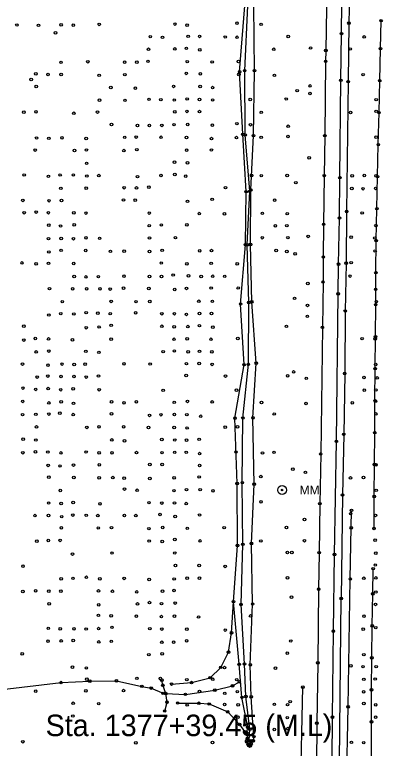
# Model space of a CAD drawing. Extents: x 20503438 to 20508873, y 7964251 to 7984667.
# Drawn here: x 20506396 to 20506683, y 7970611 to 7971184 of the extents above; entities that cross this region are included whole.
import ezdxf

# ---------------------------------------------------------------- set-up
doc = ezdxf.new("R2010")
doc.units = 0
for name, color, linetype in [('SurBreakLine', 7, 'Continuous'), ('SurDrainageArrowDown', 7, 'Continuous'), ('SurEdgeRoadPaved', 7, 'Continuous'), ('SurEdgeShoulderPaved', 7, 'Continuous'), ('SurGuardRailCable', 7, 'Continuous'), ('SurPointsNonDTM', 7, 'Continuous'), ('SurRoadPoints', 7, 'Continuous'), ('SurSurveyPoints', 7, 'Continuous'), ('SurTxtDrainage', 7, 'Continuous'), ('SurWetlands', 7, 'Continuous')]:
    doc.layers.add(name, color=color, linetype=linetype)

msp = doc.modelspace()

# ---------------------------------------------------------------- linework, layer by layer
at = {"layer": 'SurBreakLine'}
for points in [[(20506639.56, 7971206.5), (20506638.8, 7971156.37), (20506638.69, 7971147.93), (20506638.01, 7971089.92), (20506637.6, 7971058.55), (20506637.13, 7971020.53), (20506636.85, 7970995.07), (20506636.64, 7970975.57), (20506636.16, 7970940.14), (20506634.81, 7970841.19), (20506634.17, 7970802.32), (20506633.67, 7970764.02), (20506633.2, 7970735.5), (20506632.58, 7970677.95), (20506631.82, 7970630.86), (20506631.64, 7970597.66)], [(20506523.01, 7970646.58), (20506539.5, 7970646.37), (20506547.67, 7970645.82), (20506562.13, 7970639.66), (20506571.46, 7970629.83), (20506575.37, 7970624.21), (20506576.99, 7970623.41), (20506577.46, 7970618.97), (20506577.39, 7970617.21), (20506579.29, 7970617.02), (20506581.2, 7970617.07), (20506582.16, 7970617.05), (20506582.61, 7970620.21), (20506582.14, 7970627.1), (20506580.54, 7970651.43), (20506579.78, 7970676.43), (20506581.63, 7970723.91), (20506580.64, 7970771.21), (20506582.83, 7970817.52), (20506581.86, 7970869.44), (20506584.45, 7970912.11), (20506580.92, 7970960.08), (20506579.97, 7971004.79), (20506580.31, 7971047.46), (20506582.25, 7971089.89), (20506583.12, 7971140.63), (20506582.5, 7971191.44)], [(20506576.99, 7970623.41), (20506577.78, 7970627.7), (20506573.27, 7970650.97), (20506571.07, 7970676.86), (20506566.65, 7970725.74), (20506569.76, 7970769.68), (20506569.47, 7970818.05), (20506567.82, 7970869.18), (20506574.92, 7970910.96), (20506572.22, 7970958.3), (20506575.96, 7971004.69), (20506576.49, 7971046.12), (20506573.97, 7971090.93), (20506571.45, 7971139.78), (20506575.48, 7971191.35)], [(20506518.26, 7970661.36), (20506533.78, 7970662.52), (20506548.45, 7970666.38), (20506556.63, 7970674.42), (20506562.78, 7970686.26), (20506565.15, 7970701.4), (20506566.65, 7970725.74)]]:
    msp.add_lwpolyline(points, dxfattribs=at)
at = {"layer": 'SurDrainageArrowDown'}
for points in [[(20506578.96, 7970617.18), (20506579.39, 7970626.16), (20506576.36, 7970651.71), (20506575.29, 7970677.09), (20506572.52, 7970723.52), (20506573.92, 7970770.58), (20506573.54, 7970818.73), (20506574.03, 7970869.24), (20506578.26, 7970911.26), (20506578.6, 7970959.55), (20506577.37, 7971004.61), (20506579.3, 7971046.39), (20506575.84, 7971090.39), (20506575.42, 7971140.65), (20506577.95, 7971191.23)], [(20506676.49, 7970782.88), (20506676.67, 7970807.88), (20506676.86, 7970832.88), (20506677.05, 7970857.88), (20506677.24, 7970882.88), (20506677.43, 7970907.88), (20506677.62, 7970932.87), (20506677.8, 7970957.87), (20506677.99, 7970982.87), (20506678.2, 7971007.87), (20506678.75, 7971032.86), (20506679.3, 7971057.86), (20506679.85, 7971082.85), (20506680.4, 7971107.84), (20506680.96, 7971132.84), (20506681.51, 7971157.83), (20506681.99, 7971179.74)], [(20506314.39, 7970786.66), (20506297.1, 7970748.77), (20506278.74, 7970710.7), (20506270.08, 7970687.46), (20506280.16, 7970674.38), (20506299.62, 7970663.74), (20506321.92, 7970658.51), (20506342.37, 7970656.22), (20506385.87, 7970657.16), (20506431.83, 7970662.54), (20506454.42, 7970663.63), (20506475.13, 7970663.94), (20506495, 7970659.57), (20506502.32, 7970658.26), (20506511.65, 7970654.17), (20506513.8, 7970653.94), (20506529.03, 7970653.34), (20506552.1, 7970656.67), (20506565.9, 7970659.96), (20506571.22, 7970663.06)], [(20506674.47, 7970581.92), (20506674.47, 7970606.92), (20506674.47, 7970631.92), (20506674.47, 7970656.92), (20506674.75, 7970681.91), (20506675.11, 7970706.91), (20506675.48, 7970731.91), (20506675.77, 7970751.51)]]:
    msp.add_lwpolyline(points, dxfattribs=at)
at = {"layer": 'SurEdgeRoadPaved'}
for points in [[(20506643.75, 7970601.87), (20506643.95, 7970635.53), (20506644.71, 7970702.74), (20506645.62, 7970762.57), (20506647.08, 7970851.07), (20506648.47, 7970966.31), (20506648.79, 7970989.41), (20506649.48, 7971025.52), (20506649.84, 7971057.11), (20506650.6, 7971133.1), (20506651.03, 7971169.5), (20506652.37, 7971290.08), (20506653.73, 7971380.9), (20506654.7, 7971481.23), (20506657.38, 7971669.1), (20506659.55, 7971851.97), (20506660.98, 7971956.86), (20506661.2, 7971992.92), (20506662.88, 7972122.3)], [(20506618.22, 7970500.66), (20506618.54, 7970525.66), (20506618.86, 7970550.65), (20506618.97, 7970575.65), (20506620.88, 7970658.93)]]:
    msp.add_lwpolyline(points, dxfattribs=at)
at = {"layer": 'SurEdgeShoulderPaved'}
for points in [[(20506668.74, 7972122.22), (20506667.39, 7972020.06), (20506666.24, 7971916.08), (20506665.59, 7971878.76), (20506665.18, 7971833.22), (20506663.83, 7971727.76), (20506662.64, 7971620.3), (20506661.73, 7971558.42), (20506661.49, 7971544.36), (20506660.9, 7971513.48), (20506660.25, 7971439.17), (20506659.29, 7971365.69), (20506658.99, 7971328.49), (20506657.63, 7971223.6), (20506657.06, 7971189.16), (20506656.86, 7971177.71), (20506656.24, 7971132.12), (20506655.07, 7971030.6), (20506654.69, 7970990.21), (20506654, 7970952.84), (20506653.55, 7970904.07), (20506652.83, 7970856.45), (20506651.83, 7970809.14), (20506650.89, 7970728.25)], [(20506648.62, 7970500.27), (20506648.67, 7970525.27), (20506649.02, 7970550.27), (20506649.36, 7970575.26), (20506650.89, 7970728.25)]]:
    msp.add_lwpolyline(points, dxfattribs=at)
at = {"layer": 'SurGuardRailCable'}
msp.add_lwpolyline([(20506644.52, 7969676.78), (20506644.99, 7969712.07), (20506645.92, 7969782.21), (20506647.25, 7969882.2), (20506647.95, 7969934.67), (20506648.41, 7969968.7), (20506648.87, 7970002.73), (20506649.33, 7970036.76), (20506649.78, 7970070.78), (20506650.7, 7970138.84), (20506651.16, 7970172.87), (20506651.48, 7970224.98), (20506652.13, 7970324.97), (20506653.06, 7970424.97), (20506653.71, 7970473.92), (20506653.91, 7970489.08), (20506654.11, 7970504.24), (20506654.31, 7970519.4), (20506654.51, 7970534.56), (20506654.91, 7970564.88), (20506655.11, 7970580.04), (20506656.2, 7970643.55), (20506657.97, 7970743.53), (20506658.92, 7970797.12)], dxfattribs=at)
at = {"layer": 'SurPointsNonDTM'}
for centre in [(20506658.92, 7970797.12), (20506657.97, 7970743.53), (20506510.66, 7970664.41), (20506511.46, 7970660.45), (20506513.71, 7970653.91), (20506514.68, 7970647.27), (20506512.88, 7970640.33), (20506656.2, 7970643.55)]:
    msp.add_circle(centre, 1, dxfattribs=at)
at = {"layer": 'SurRoadPoints'}
for radius in [3.43, 0.571]:
    msp.add_circle((20506604.62, 7970812.99), radius, dxfattribs=at)
at = {"layer": 'SurSurveyPoints'}
for centre in [(20506681.99, 7971179.74), (20506397.37, 7971176.31), (20506414.23, 7971176.04), (20506431.86, 7971176.41), (20506441.42, 7971176.24), (20506461.71, 7971176.78), (20506520.92, 7971177.06), (20506530.37, 7971176.18), (20506569.35, 7971177.81), (20506588.22, 7971176.86), (20506656.86, 7971177.71), (20506427.53, 7971170.22), (20506501.62, 7971167.21), (20506511.1, 7971166.69), (20506531.2, 7971167.5), (20506540.18, 7971167.43), (20506560.2, 7971166.95), (20506569.41, 7971166.76), (20506609.44, 7971167.34), (20506651.03, 7971169.5), (20506668.84, 7971167.02), (20506500.17, 7971157.38), (20506520.76, 7971157.64), (20506529.8, 7971158.07), (20506540.25, 7971156.87), (20506598.12, 7971157.38), (20506626.9, 7971158.36), (20506638.8, 7971156.37), (20506657.95, 7971157.58), (20506681.51, 7971157.83), (20506431.82, 7971147.14), (20506452.76, 7971147.62), (20506481.57, 7971147.29), (20506491.09, 7971147.31), (20506499.82, 7971147.94), (20506530.52, 7971147.67), (20506550, 7971147.42), (20506570.57, 7971147.79), (20506638.69, 7971147.93), (20506412.12, 7971138.22), (20506529.76, 7971138.52), (20506540.76, 7971138.13), (20506571.45, 7971139.78), (20506575.42, 7971140.65), (20506583.12, 7971140.63), (20506408.52, 7971133.72), (20506421.67, 7971137.7), (20506431.86, 7971137.67), (20506461.69, 7971136.98), (20506481.72, 7971137.55), (20506570.89, 7971137.63), (20506598.64, 7971137.02), (20506650.6, 7971133.1), (20506656.24, 7971132.12), (20506667.94, 7971137.5), (20506680.96, 7971132.84), (20506412.47, 7971128.22), (20506470.72, 7971127.5), (20506489.96, 7971126.98), (20506519.87, 7971128.36), (20506540.53, 7971128.29), (20506550.35, 7971127.41), (20506626.49, 7971128.73), (20506616.43, 7971124.98), (20506626.41, 7971122.81), (20506461.88, 7971117.61), (20506481.84, 7971117.47), (20506500.61, 7971118.22), (20506509.88, 7971118.03), (20506520.38, 7971117.72), (20506530.47, 7971118.54), (20506540.13, 7971118.08), (20506550.33, 7971117.75), (20506579.75, 7971118.13), (20506607.88, 7971118.48), (20506678.12, 7971117.96), (20506402.78, 7971108.24), (20506412.25, 7971108.45), (20506441.84, 7971107.37), (20506460.34, 7971108.31), (20506520.71, 7971108.5), (20506530.27, 7971108.81), (20506540.11, 7971108.68), (20506588.36, 7971108.13), (20506658.21, 7971108), (20506678.21, 7971108.89), (20506680.4, 7971107.84), (20506471.31, 7971098.53), (20506491.53, 7971097.79), (20506500.88, 7971097.79), (20506510.6, 7971097.89), (20506520.17, 7971098.44), (20506530.83, 7971098.53), (20506550.11, 7971098.09), (20506569.34, 7971099.21), (20506579.96, 7971098.41), (20506609.34, 7971097.22), (20506412.74, 7971088.02), (20506422.31, 7971087.81), (20506432.58, 7971088.18), (20506451.46, 7971087.62), (20506481.6, 7971088.59), (20506490.59, 7971088.75), (20506510, 7971088.62), (20506529.96, 7971088.45), (20506549.48, 7971087.58), (20506568.91, 7971088.36), (20506573.97, 7971090.93), (20506575.84, 7971090.39), (20506582.25, 7971089.89), (20506588.27, 7971088.58), (20506609.22, 7971089.17), (20506638.01, 7971089.92), (20506678.15, 7971088.71), (20506679.85, 7971082.85), (20506411.59, 7971078.59), (20506442.32, 7971078.26), (20506451.67, 7971078.66), (20506480.99, 7971078.19), (20506491.08, 7971078.92), (20506530.02, 7971078.56), (20506549.39, 7971078.66), (20506520.53, 7971069.2), (20506625.85, 7971072.59), (20506451.85, 7971068.26), (20506530.75, 7971068.61), (20506403.01, 7971059.13), (20506421.96, 7971058.07), (20506431.08, 7971059.14), (20506441.49, 7971059.13), (20506452.01, 7971058.31), (20506461.44, 7971058.67), (20506491.58, 7971057.85), (20506509.97, 7971058.76), (20506520.76, 7971059.47), (20506529.3, 7971058.22), (20506580.81, 7971058.76), (20506588.37, 7971058.61), (20506608.61, 7971058.76), (20506637.6, 7971058.55), (20506659.39, 7971058.48), (20506668.91, 7971058.73), (20506678.03, 7971058.53), (20506679.3, 7971057.86), (20506615.42, 7971053.1), (20506649.84, 7971057.11), (20506431.69, 7971048.69), (20506451.57, 7971048.79), (20506481.13, 7971049.16), (20506490.87, 7971049.03), (20506500.56, 7971049.59), (20506560.38, 7971049.23), (20506579.3, 7971046.39), (20506580.31, 7971047.46), (20506659.2, 7971048.61), (20506667.9, 7971048.38), (20506677.75, 7971048.65), (20506576.49, 7971046.12), (20506401.96, 7971039.27), (20506422.46, 7971039.01), (20506432.16, 7971039.18), (20506480.63, 7971039.63), (20506489.87, 7971039.51), (20506530.73, 7971038.57), (20506549.96, 7971040.13), (20506598.81, 7971039.51), (20506402.98, 7971029.64), (20506412.46, 7971030.17), (20506421.93, 7971029.64), (20506441.87, 7971029.61), (20506451.35, 7971029.39), (20506500.83, 7971029.37), (20506539.91, 7971028.96), (20506589.22, 7971029.19), (20506608.66, 7971028.95), (20506655.07, 7971030.6), (20506667.26, 7971029.45), (20506678.75, 7971032.86), (20506559.56, 7971028.75), (20506649.48, 7971025.52), (20506422.23, 7971019.96), (20506431.49, 7971019.25), (20506442.19, 7971020.23), (20506500.8, 7971019.57), (20506510.25, 7971020.1), (20506530.24, 7971020.19), (20506599.38, 7971019.44), (20506608.32, 7971019.54), (20506637.13, 7971020.53), (20506677.98, 7971019.54), (20506422.03, 7971009.35), (20506431.99, 7971009.56), (20506441.53, 7971009.34), (20506451.34, 7971010), (20506462.02, 7971009.63), (20506501.01, 7971009.93), (20506521.26, 7971010.2), (20506589.18, 7971010.1), (20506609.18, 7971010.14), (20506625.07, 7971011.16), (20506658.56, 7971010.57), (20506677.13, 7971009.93), (20506678.2, 7971007.87), (20506510.87, 7971000.29), (20506575.96, 7971004.69), (20506577.37, 7971004.61), (20506579.97, 7971004.79), (20506422.36, 7970998.97), (20506431.88, 7971000.27), (20506451.11, 7971000.12), (20506470.43, 7970999.51), (20506481.22, 7970999.57), (20506500.98, 7970999.41), (20506540.24, 7970999.86), (20506549.5, 7971000.08), (20506599.98, 7971000.13), (20506608.34, 7970999.37), (20506614.78, 7970997.57), (20506636.85, 7970995.07), (20506677.32, 7970999.77), (20506401.3, 7970990.43), (20506412.33, 7970989.75), (20506422, 7970990.07), (20506441.75, 7970989.95), (20506510.23, 7970990.35), (20506530.26, 7970989.73), (20506549.17, 7970990.13), (20506569.58, 7970989.77), (20506648.79, 7970989.41), (20506654.69, 7970990.21), (20506658.68, 7970990.6), (20506442.08, 7970979.86), (20506451.34, 7970979.49), (20506461.01, 7970979.7), (20506481.05, 7970980.11), (20506500.94, 7970979.77), (20506510.41, 7970979.82), (20506519.47, 7970980.97), (20506531.48, 7970980.29), (20506541.4, 7970979.83), (20506550.37, 7970980.01), (20506559.75, 7970979.96), (20506657.75, 7970980.16), (20506677.99, 7970982.87), (20506624.81, 7970974.4), (20506636.64, 7970975.57), (20506422.84, 7970970.33), (20506440.9, 7970970.14), (20506451.84, 7970970.2), (20506462.29, 7970970.2), (20506470.28, 7970969.99), (20506480.74, 7970970.75), (20506500.49, 7970970.42), (20506520.68, 7970969.65), (20506529.97, 7970970.53), (20506549.18, 7970970.8), (20506570.38, 7970970.86), (20506648.47, 7970966.31), (20506677.81, 7970969.81), (20506471.03, 7970960.36), (20506501.19, 7970960.26), (20506539.56, 7970960.47), (20506550.12, 7970960.42), (20506614.4, 7970962.77), (20506432.84, 7970960.13), (20506490.46, 7970960.14), (20506572.22, 7970958.3), (20506578.6, 7970959.55), (20506580.92, 7970960.08), (20506624.53, 7970957.25), (20506677.8, 7970957.87), (20506678.28, 7970960.09), (20506422.32, 7970949.73), (20506431.63, 7970950.76), (20506441.8, 7970950.55), (20506451.44, 7970951.57), (20506460.59, 7970951.23), (20506470.33, 7970950.81), (20506490.15, 7970951.43), (20506510.66, 7970950.73), (20506520.43, 7970950.72), (20506529.82, 7970950.21), (20506540.07, 7970950.95), (20506549.44, 7970950.92), (20506624.39, 7970948.68), (20506654, 7970952.84), (20506402.72, 7970941), (20506451.57, 7970939.79), (20506461.59, 7970940.39), (20506471, 7970941.66), (20506510.7, 7970940.95), (20506520.23, 7970940.5), (20506531.02, 7970940.67), (20506540.01, 7970941.42), (20506550.52, 7970940.2), (20506608.02, 7970940.91), (20506636.16, 7970940.14), (20506677.62, 7970932.87), (20506402.76, 7970930.15), (20506411.73, 7970931.35), (20506422.12, 7970931.06), (20506440.72, 7970930.37), (20506471.01, 7970930.81), (20506520.17, 7970930.78), (20506530.47, 7970931.17), (20506549.04, 7970930.8), (20506570.02, 7970931.33), (20506667.16, 7970931.25), (20506677.39, 7970931.16), (20506412.38, 7970920.9), (20506422.3, 7970921.55), (20506451.27, 7970921.36), (20506461.45, 7970920.58), (20506511.72, 7970921.07), (20506520.43, 7970921.65), (20506531.23, 7970920.95), (20506540.13, 7970921.38), (20506549.79, 7970920.95), (20506401.71, 7970911.41), (20506421.64, 7970910.5), (20506432.62, 7970911.4), (20506442.09, 7970911.07), (20506450.65, 7970911.36), (20506481.02, 7970911.58), (20506501.55, 7970911.45), (20506529.85, 7970911.75), (20506539.8, 7970911.88), (20506549.89, 7970911.13), (20506574.92, 7970910.96), (20506578.26, 7970911.26), (20506584.45, 7970912.11), (20506677.8, 7970911.09), (20506613.68, 7970905.25), (20506653.55, 7970904.07), (20506677.43, 7970907.88), (20506413.18, 7970901.23), (20506421.5, 7970902.04), (20506431.83, 7970901.69), (20506441.97, 7970901.65), (20506451.56, 7970901.25), (20506461.17, 7970902.08), (20506529.63, 7970902.48), (20506560.45, 7970902.04), (20506608.99, 7970902.22), (20506623.55, 7970900.23), (20506668.64, 7970900.96), (20506678.97, 7970900.57), (20506402.09, 7970892.64), (20506412.05, 7970891.59), (20506421.77, 7970892.24), (20506441.3, 7970892.02), (20506431.59, 7970891.33), (20506461.62, 7970891.35), (20506511.71, 7970890.85), (20506569.04, 7970891.01), (20506668.89, 7970890.97), (20506677.93, 7970891.18), (20506401.88, 7970882.23), (20506422.37, 7970881.04), (20506431.91, 7970881.9), (20506441.58, 7970880.72), (20506471.37, 7970881.86), (20506481.07, 7970881.16), (20506490.71, 7970881.93), (20506520.35, 7970881.52), (20506530.63, 7970882.23), (20506549.95, 7970881.82), (20506588.53, 7970881.39), (20506623.34, 7970880.62), (20506659.52, 7970881.14), (20506677.24, 7970882.88), (20506677.66, 7970882.35), (20506401.81, 7970871.86), (20506412.11, 7970872.13), (20506422.38, 7970872.33), (20506430.96, 7970873.07), (20506441.4, 7970871.92), (20506471.32, 7970872.53), (20506501.05, 7970871.3), (20506509.98, 7970871.82), (20506520.42, 7970872.02), (20506530.2, 7970871.87), (20506541.02, 7970870.63), (20506567.82, 7970869.18), (20506574.03, 7970869.24), (20506581.86, 7970869.44), (20506598.51, 7970872.41), (20506678.01, 7970872.46), (20506412.7, 7970862.28), (20506451.96, 7970861.91), (20506461.55, 7970862.31), (20506480.77, 7970862.37), (20506500.2, 7970861.88), (20506520.24, 7970861.82), (20506530.38, 7970861.48), (20506560.21, 7970862.06), (20506569.83, 7970862.38), (20506677.05, 7970857.88), (20506402.26, 7970852.73), (20506412.1, 7970852.07), (20506471.55, 7970852.13), (20506481.48, 7970851.44), (20506510.59, 7970852.46), (20506520.71, 7970852.07), (20506530, 7970851.98), (20506539.82, 7970852.6), (20506652.83, 7970856.45), (20506647.08, 7970851.07), (20506402.01, 7970842.13), (20506411.8, 7970842.81), (20506421.49, 7970842.68), (20506431.79, 7970841.99), (20506451.41, 7970842.67), (20506461.59, 7970842), (20506471.69, 7970842.05), (20506490.8, 7970842.24), (20506510.8, 7970842.14), (20506520.68, 7970842.44), (20506529.74, 7970842.44), (20506540.19, 7970841.45), (20506568.59, 7970842.73), (20506589.29, 7970841.93), (20506598.35, 7970842.41), (20506634.81, 7970841.19), (20506421.79, 7970832.22), (20506431.06, 7970831.79), (20506441.62, 7970832.5), (20506461.74, 7970832.71), (20506501.22, 7970832.93), (20506510.82, 7970832.89), (20506540.17, 7970832.1), (20506613.02, 7970829.26), (20506676.86, 7970832.88), (20506677.87, 7970832.62), (20506422.31, 7970823.01), (20506441.88, 7970822.82), (20506472.37, 7970822.71), (20506539.83, 7970823.19), (20506588.04, 7970823.49), (20506622.86, 7970826.83), (20506668.27, 7970822.78), (20506461.6, 7970822.53), (20506481.18, 7970822.24), (20506501.27, 7970821.97), (20506520.2, 7970822.5), (20506569.47, 7970818.05), (20506573.54, 7970818.73), (20506582.83, 7970817.52), (20506658.08, 7970822.43), (20506431.26, 7970812.57), (20506481.44, 7970813.73), (20506491.29, 7970812.81), (20506520.13, 7970812.48), (20506529.91, 7970813.27), (20506540.61, 7970813.31), (20506550.61, 7970812.4), (20506678.19, 7970812.75), (20506651.83, 7970809.14), (20506676.67, 7970807.88), (20506422.16, 7970802.84), (20506431.89, 7970802.45), (20506441.34, 7970803.25), (20506462.26, 7970802.24), (20506500.59, 7970803.13), (20506510.68, 7970802.8), (20506520.49, 7970802.87), (20506529.73, 7970802.4), (20506588.15, 7970803.79), (20506634.17, 7970802.32), (20506658.27, 7970794.58), (20506411.49, 7970793.03), (20506422.08, 7970793.08), (20506432.36, 7970792.14), (20506441.11, 7970793.41), (20506451.56, 7970793.2), (20506460.65, 7970793.03), (20506481.35, 7970793.08), (20506490.3, 7970793.01), (20506509.24, 7970793.82), (20506521.03, 7970792.32), (20506540.15, 7970793.46), (20506622.2, 7970789.98), (20506677.71, 7970793.15), (20506432.08, 7970783.47), (20506460.99, 7970783.35), (20506471.27, 7970783.62), (20506500.55, 7970782.76), (20506511.3, 7970783.75), (20506530.54, 7970783.07), (20506559.35, 7970783.58), (20506608, 7970783.72), (20506658.69, 7970783.46), (20506676.49, 7970782.88), (20506412.94, 7970773.04), (20506421.88, 7970773.54), (20506431.1, 7970773.62), (20506500.71, 7970773.16), (20506510.96, 7970772.78), (20506520.74, 7970774.35), (20506540.47, 7970773.23), (20506580.64, 7970771.21), (20506588.06, 7970773.18), (20506622.07, 7970773.36), (20506677.33, 7970773.79), (20506569.76, 7970769.68), (20506573.92, 7970770.58), (20506440.8, 7970762.96), (20506471.72, 7970763.75), (20506520.73, 7970763.77), (20506608.76, 7970764.13), (20506612.21, 7970764.23), (20506633.67, 7970764.02), (20506645.62, 7970762.57), (20506677.85, 7970763.7), (20506521.26, 7970754.02), (20506539.8, 7970753.99), (20506677.5, 7970754.41), (20506402.11, 7970753.5), (20506560.16, 7970753.32), (20506675.77, 7970751.51), (20506431.93, 7970743.57), (20506441.17, 7970743.96), (20506451.62, 7970744.84), (20506462.2, 7970743.6), (20506481.22, 7970743.92), (20506500.78, 7970743.12), (20506520.32, 7970743.48), (20506530.46, 7970744.15), (20506540, 7970744.17), (20506608.86, 7970744.38), (20506668.56, 7970744.05), (20506677.98, 7970744.3), (20506402.04, 7970733.69), (20506411.98, 7970734.22), (20506422.22, 7970734.01), (20506431.77, 7970733.95), (20506461.1, 7970734.17), (20506472.01, 7970733.88), (20506490.99, 7970733.37), (20506511.16, 7970734.01), (20506520.16, 7970734.53), (20506633.2, 7970735.5), (20506675.48, 7970731.91), (20506677.89, 7970733.3), (20506566.65, 7970725.74), (20506611.95, 7970729.29), (20506650.89, 7970728.25), (20506422.55, 7970724.08), (20506461.3, 7970723.27), (20506491.57, 7970724), (20506500.98, 7970725.05), (20506510.42, 7970724.24), (20506521.04, 7970724.67), (20506572.52, 7970723.52), (20506581.63, 7970723.91), (20506677.66, 7970723.63), (20506461.07, 7970715.12), (20506470.99, 7970714.65), (20506490.73, 7970714.44), (20506510.25, 7970714.1), (20506520.46, 7970714.4), (20506539.36, 7970713.82), (20506580.02, 7970714.62), (20506668.63, 7970714.39), (20506421.91, 7970704.92), (20506431.24, 7970704.55), (20506441.97, 7970704.49), (20506451.54, 7970704.4), (20506461.23, 7970704.71), (20506471.65, 7970705.69), (20506501.24, 7970704.69), (20506510.65, 7970704.36), (20506530.23, 7970704.29), (20506560.25, 7970703.58), (20506644.71, 7970702.74), (20506668.07, 7970704.32), (20506675.11, 7970706.91), (20506677.83, 7970705.44), (20506565.15, 7970701.4), (20506421.67, 7970694.89), (20506432, 7970695.09), (20506441.41, 7970695.4), (20506461.31, 7970694.31), (20506471.13, 7970694.77), (20506510.64, 7970694.05), (20506519.85, 7970694.16), (20506530.03, 7970695.18), (20506611.38, 7970695), (20506510.91, 7970685), (20506562.78, 7970686.26), (20506608.72, 7970685.52), (20506401.55, 7970684.95), (20506500.48, 7970684.33), (20506668.58, 7970684.37), (20506674.75, 7970681.91), (20506440.72, 7970674.53), (20506451.63, 7970673.97), (20506556.63, 7970674.42), (20506559.7, 7970674.26), (20506571.07, 7970676.86), (20506575.29, 7970677.09), (20506579.78, 7970676.43), (20506599.4, 7970673.8), (20506632.58, 7970677.95), (20506658.37, 7970675.63), (20506667.89, 7970675.01), (20506678.12, 7970674.99), (20506431.83, 7970662.54), (20506451.99, 7970665.24), (20506454.42, 7970663.63), (20506475.13, 7970663.94), (20506491.15, 7970665.88), (20506509.49, 7970665.76), (20506530.22, 7970664.78), (20506533.78, 7970662.52), (20506548.45, 7970666.38), (20506550.42, 7970665.15), (20506569.2, 7970664.85), (20506571.22, 7970663.06), (20506668.58, 7970665.1), (20506677.42, 7970665.3), (20506495, 7970659.57), (20506502.32, 7970658.26), (20506518.26, 7970661.36), (20506552.1, 7970656.67), (20506565.9, 7970659.96), (20506620.88, 7970658.93), (20506674.47, 7970656.92), (20506412.04, 7970655.85), (20506451.29, 7970656.06), (20506480.74, 7970656.28), (20506511.65, 7970654.17), (20506513.8, 7970653.94), (20506529.03, 7970653.34), (20506540.07, 7970655.65), (20506559.81, 7970654.16), (20506569.61, 7970655.45), (20506573.27, 7970650.97), (20506576.36, 7970651.71), (20506580.54, 7970651.43), (20506668.39, 7970655.31), (20506441.38, 7970646.37), (20506461.28, 7970646.05), (20506523.01, 7970646.58), (20506530.37, 7970645.07), (20506539.5, 7970646.37), (20506547.67, 7970645.82), (20506559.73, 7970645.44), (20506570.26, 7970645.12), (20506598.59, 7970645.51), (20506608.93, 7970645.32), (20506610.95, 7970647.66), (20506668.52, 7970646.15), (20506677.79, 7970645.11), (20506562.13, 7970639.66), (20506441.1, 7970636.41), (20506570.01, 7970635.51), (20506608.71, 7970635.12), (20506643.95, 7970635.53), (20506677.74, 7970635.55), (20506571.46, 7970629.83), (20506577.78, 7970627.7), (20506631.82, 7970630.86), (20506674.47, 7970631.92), (20506575.37, 7970624.21), (20506576.99, 7970623.41), (20506579.39, 7970626.16), (20506582.14, 7970627.1), (20506598.55, 7970625.93), (20506609.07, 7970626.6), (20506401.93, 7970616.32), (20506576.91, 7970617.09), (20506577.06, 7970616.68), (20506577.33, 7970616.96), (20506577.39, 7970617.21), (20506577.46, 7970618.97), (20506578.96, 7970617.18), (20506579.29, 7970617.02), (20506581.04, 7970616.83), (20506581.2, 7970617.07), (20506581.24, 7970616.87), (20506581.55, 7970616.93), (20506582.16, 7970617.05), (20506582.61, 7970620.21), (20506490.35, 7970615.45), (20506550.2, 7970615.77), (20506577.11, 7970616.11), (20506578.17, 7970614.3), (20506578.55, 7970613.44), (20506578.59, 7970614.1), (20506578.71, 7970613.37), (20506578.95, 7970613.44), (20506579.2, 7970613.37), (20506579.26, 7970613.18), (20506579.26, 7970612.94), (20506579.59, 7970613.72), (20506579.67, 7970613.44), (20506579.74, 7970613.16), (20506580.35, 7970615.05), (20506580.4, 7970614.24), (20506658.81, 7970615.87), (20506668.43, 7970615.62)]:
    msp.add_circle(centre, 1, dxfattribs=at)
at = {"layer": 'SurWetlands'}
msp.add_lwpolyline([(20506512.88, 7970640.33), (20506514.68, 7970647.27), (20506513.71, 7970653.91), (20506511.46, 7970660.45), (20506510.66, 7970664.41)], dxfattribs=at)

# ---------------------------------------------------------------- texts
at = {"layer": 'SurRoadPoints'}
msp.add_text('MM', height=6.995, rotation=360, dxfattribs=at).set_placement((20506618.33, 7970809.5))
at = {"layer": 'SurTxtDrainage'}
msp.add_text('Sta. 1377+39.45 (M.L)', height=16.8, dxfattribs=at).set_placement((20506419.76, 7970620.71))

doc.saveas('drawing.dxf')
